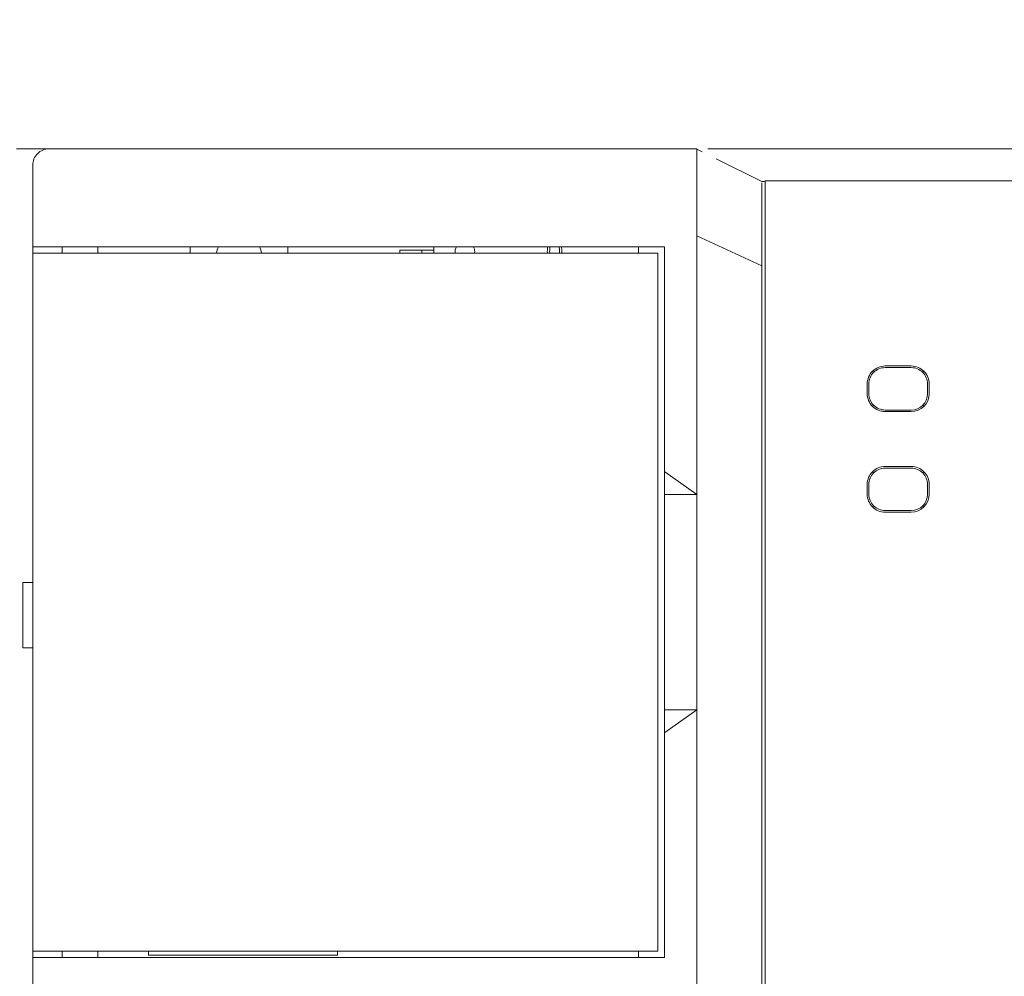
# Model space of a CAD drawing. Header units: millimetres. Extents: x -1114 to 1396, y -630 to 631.
# Tile 423 of 656: x 354 to 384, y -469 to -439. Entities that reach past the tile are written whole.
import ezdxf

# ---------------------------------------------------------------- set-up
doc = ezdxf.new("R2010")
doc.units = ezdxf.units.MM
doc.header["$MEASUREMENT"] = 0

msp = doc.modelspace()

# ---------------------------------------------------------------- linework, layer by layer
at = {"lineweight": 18}
for points, knots in [([(1038.9843, -629.7647), (1038.9843, -629.7647), (-1111.4882, -629.7647), (-1111.4882, -629.7647), (-1111.4882, -629.7647), (-1111.4882, -629.7647), (-1111.4882, 630.7883), (-1111.4882, 630.7883), (-1111.4882, 630.7883), (-1111.4882, 630.7883), (1038.9843, 630.7883), (1038.9843, 630.7883)], [0, 0, 0, 0, 0.3333333, 0.3333333, 0.3333333, 0.3333333, 0.6666667, 0.6666667, 0.6666667, 0.6666667, 1, 1, 1, 1]), ([(354.8203, -443.4076), (354.6877, -443.4076), (354.5605, -443.4603), (354.4667, -443.5541), (354.4667, -443.5541), (354.3729, -443.6479), (354.3203, -443.775), (354.3203, -443.9076)], [0, 0, 0, 0, 0.5, 0.5, 0.5, 0.5, 1, 1, 1, 1]), ([(374.694, -443.4076), (374.6898, -443.4076), (374.6892, -443.4214), (374.6896, -443.4485), (374.6896, -443.4485), (374.6899, -443.462), (374.6903, -443.4788), (374.6908, -443.499), (374.6908, -443.499), (374.6912, -443.5192), (374.6915, -443.5427), (374.6915, -443.5697), (374.6915, -443.5697), (374.6915, -443.5832), (374.6915, -443.5975), (374.6914, -443.6126), (374.6914, -443.6126), (374.6914, -443.6277), (374.6913, -443.6435), (374.6912, -443.66), (374.6912, -443.66), (374.6909, -443.6932), (374.6906, -443.7293), (374.6904, -443.7684), (374.6904, -443.7684), (374.6898, -443.8465), (374.6895, -443.9364), (374.6895, -444.0384), (374.6895, -444.0384), (374.6896, -444.0512), (374.6896, -444.0641), (374.6896, -444.0772), (374.6896, -444.0772), (374.6896, -444.0904), (374.6896, -444.1036), (374.6897, -444.117), (374.6897, -444.117), (374.6897, -444.1438), (374.6898, -444.1712), (374.6899, -444.1991), (374.6899, -444.1991), (374.6901, -444.255), (374.6903, -444.3131), (374.6906, -444.3735), (374.6906, -444.3735), (374.6911, -444.4943), (374.6915, -444.6241), (374.691, -444.7631), (374.691, -444.7631), (374.6909, -444.7978), (374.6907, -444.8332), (374.6906, -444.8689), (374.6906, -444.8689), (374.6904, -444.9045), (374.6903, -444.9405), (374.6902, -444.9769), (374.6902, -444.9769), (374.69, -445.0496), (374.6898, -445.1236), (374.6898, -445.199), (374.6898, -445.199), (374.6898, -445.3497), (374.6905, -445.5058), (374.6924, -445.6673)], [0, 0, 0, 0, 0.0625, 0.0625, 0.0625, 0.0625, 0.125, 0.125, 0.125, 0.125, 0.1875, 0.1875, 0.1875, 0.1875, 0.25, 0.25, 0.25, 0.25, 0.3125, 0.3125, 0.3125, 0.3125, 0.375, 0.375, 0.375, 0.375, 0.4375, 0.4375, 0.4375, 0.4375, 0.5, 0.5, 0.5, 0.5, 0.5625, 0.5625, 0.5625, 0.5625, 0.625, 0.625, 0.625, 0.625, 0.6875, 0.6875, 0.6875, 0.6875, 0.75, 0.75, 0.75, 0.75, 0.8125, 0.8125, 0.8125, 0.8125, 0.875, 0.875, 0.875, 0.875, 0.9375, 0.9375, 0.9375, 0.9375, 1, 1, 1, 1]), ([(375.0281, -443.4076), (375.074, -443.4076), (375.1245, -443.4076), (375.1797, -443.4076), (375.1797, -443.4076), (375.213, -443.4076), (375.248, -443.4076), (375.2844, -443.4076), (375.2844, -443.4076), (375.3208, -443.4076), (375.3586, -443.4076), (375.3978, -443.4076), (375.3978, -443.4076), (375.5545, -443.4076), (375.7332, -443.4076), (375.934, -443.4076), (375.934, -443.4076), (375.9842, -443.4076), (376.0358, -443.4076), (376.0888, -443.4076), (376.0888, -443.4076), (376.1418, -443.4076), (376.1958, -443.4076), (376.2506, -443.4076), (376.2506, -443.4076), (376.3604, -443.4076), (376.4738, -443.4076), (376.5909, -443.4076), (376.5909, -443.4076), (376.7079, -443.4076), (376.8286, -443.4076), (376.953, -443.4076), (376.953, -443.4076), (377.0151, -443.4076), (377.0782, -443.4076), (377.1423, -443.4076), (377.1423, -443.4076), (377.2064, -443.4076), (377.2715, -443.4076), (377.3369, -443.4076), (377.3369, -443.4076), (377.4677, -443.4076), (377.6, -443.4076), (377.7336, -443.4076), (377.7336, -443.4076), (377.8673, -443.4076), (378.0024, -443.4076), (378.1388, -443.4076), (378.1388, -443.4076), (378.1729, -443.4076), (378.2071, -443.4076), (378.2414, -443.4076), (378.2414, -443.4076), (378.2757, -443.4076), (378.3101, -443.4076), (378.3446, -443.4076), (378.3446, -443.4076), (378.4137, -443.4076), (378.4831, -443.4076), (378.5529, -443.4076), (378.5529, -443.4076), (378.6226, -443.4076), (378.6923, -443.4076), (378.7621, -443.4076), (378.7621, -443.4076), (378.8318, -443.4076), (378.9015, -443.4076), (378.9713, -443.4076), (378.9713, -443.4076), (379.041, -443.4076), (379.1108, -443.4076), (379.1805, -443.4076), (379.1805, -443.4076), (379.2502, -443.4076), (379.32, -443.4076), (379.3897, -443.4076), (379.3897, -443.4076), (379.5292, -443.4076), (379.6687, -443.4076), (379.8081, -443.4076), (379.8081, -443.4076), (382.0398, -443.4076), (384.2714, -443.4076), (386.503, -443.4076), (386.503, -443.4076), (390.9663, -443.4076), (395.4295, -443.4076), (399.8928, -443.4076)], [0, 0, 0, 0, 0.0454545, 0.0454545, 0.0454545, 0.0454545, 0.0909091, 0.0909091, 0.0909091, 0.0909091, 0.1363636, 0.1363636, 0.1363636, 0.1363636, 0.1818182, 0.1818182, 0.1818182, 0.1818182, 0.2272727, 0.2272727, 0.2272727, 0.2272727, 0.2727273, 0.2727273, 0.2727273, 0.2727273, 0.3181818, 0.3181818, 0.3181818, 0.3181818, 0.3636364, 0.3636364, 0.3636364, 0.3636364, 0.4090909, 0.4090909, 0.4090909, 0.4090909, 0.4545455, 0.4545455, 0.4545455, 0.4545455, 0.5, 0.5, 0.5, 0.5, 0.5454545, 0.5454545, 0.5454545, 0.5454545, 0.5909091, 0.5909091, 0.5909091, 0.5909091, 0.6363636, 0.6363636, 0.6363636, 0.6363636, 0.6818182, 0.6818182, 0.6818182, 0.6818182, 0.7272727, 0.7272727, 0.7272727, 0.7272727, 0.7727273, 0.7727273, 0.7727273, 0.7727273, 0.8181818, 0.8181818, 0.8181818, 0.8181818, 0.8636364, 0.8636364, 0.8636364, 0.8636364, 0.9090909, 0.9090909, 0.9090909, 0.9090909, 0.9545455, 0.9545455, 0.9545455, 0.9545455, 1, 1, 1, 1]), ([(376.69, -444.4065), (376.6904, -444.4061), (376.6909, -444.4057), (376.6922, -444.4056), (376.6922, -444.4056), (376.6937, -444.4054), (376.6963, -444.4056), (376.6997, -444.4059), (376.6997, -444.4059), (376.7062, -444.4064), (376.7157, -444.4075), (376.7283, -444.4085), (376.7283, -444.4085), (376.7421, -444.4096), (376.7597, -444.4106), (376.7809, -444.4111)], [0, 0, 0, 0, 0.25, 0.25, 0.25, 0.25, 0.5, 0.5, 0.5, 0.5, 0.75, 0.75, 0.75, 0.75, 1, 1, 1, 1]), ([(376.69, -444.4485), (376.69, -444.4745), (376.69, -444.5096), (376.69, -444.5541), (376.69, -444.5541), (376.69, -444.5764), (376.69, -444.601), (376.69, -444.628), (376.69, -444.628), (376.69, -444.6416), (376.69, -444.6557), (376.69, -444.6705), (376.69, -444.6705), (376.69, -444.6853), (376.69, -444.7007), (376.69, -444.7167), (376.69, -444.7167), (376.69, -444.7487), (376.69, -444.783), (376.69, -444.8195), (376.69, -444.8195), (376.69, -444.8377), (376.69, -444.8565), (376.69, -444.8759), (376.69, -444.8759), (376.69, -444.8952), (376.69, -444.9151), (376.69, -444.9354), (376.69, -444.9354), (376.69, -445.0167), (376.69, -445.1047), (376.69, -445.1992), (376.69, -445.1992), (376.69, -445.2465), (376.69, -445.2954), (376.69, -445.3459), (376.69, -445.3459), (376.69, -445.3712), (376.69, -445.3969), (376.69, -445.423), (376.69, -445.423), (376.69, -445.4491), (376.69, -445.4755), (376.69, -445.5021), (376.69, -445.5021), (376.69, -445.6085), (376.69, -445.7184), (376.69, -445.8319), (376.69, -445.8319), (376.69, -445.8887), (376.69, -445.9465), (376.69, -446.0052), (376.69, -446.0052), (376.69, -446.0345), (376.69, -446.0641), (376.69, -446.0938), (376.69, -446.0938), (376.69, -446.1235), (376.69, -446.1533), (376.69, -446.1831), (376.69, -446.1831), (376.69, -446.3022), (376.69, -446.4219), (376.69, -446.542)], [0, 0, 0, 0, 0.0625, 0.0625, 0.0625, 0.0625, 0.125, 0.125, 0.125, 0.125, 0.1875, 0.1875, 0.1875, 0.1875, 0.25, 0.25, 0.25, 0.25, 0.3125, 0.3125, 0.3125, 0.3125, 0.375, 0.375, 0.375, 0.375, 0.4375, 0.4375, 0.4375, 0.4375, 0.5, 0.5, 0.5, 0.5, 0.5625, 0.5625, 0.5625, 0.5625, 0.625, 0.625, 0.625, 0.625, 0.6875, 0.6875, 0.6875, 0.6875, 0.75, 0.75, 0.75, 0.75, 0.8125, 0.8125, 0.8125, 0.8125, 0.875, 0.875, 0.875, 0.875, 0.9375, 0.9375, 0.9375, 0.9375, 1, 1, 1, 1]), ([(374.6924, -445.6673), (374.6932, -445.7278), (374.6929, -445.7887), (374.6922, -445.8501), (374.6922, -445.8501), (374.6915, -445.9114), (374.6903, -445.9731), (374.6894, -446.0349), (374.6894, -446.0349), (374.6876, -446.1585), (374.6868, -446.2828), (374.6929, -446.4076)], [0, 0, 0, 0, 0.3333333, 0.3333333, 0.3333333, 0.3333333, 0.6666667, 0.6666667, 0.6666667, 0.6666667, 1, 1, 1, 1]), ([(370.47, -446.4063), (370.4748, -446.4486), (370.4771, -446.4987), (370.4771, -446.5576), (370.4771, -446.5576), (370.4771, -446.5751), (370.4769, -446.5918), (370.4765, -446.6078)], [0, 0, 0, 0, 0.5, 0.5, 0.5, 0.5, 1, 1, 1, 1]), ([(370.5479, -446.6078), (370.5484, -446.5915), (370.5486, -446.5747), (370.5486, -446.5576), (370.5486, -446.5576), (370.5486, -446.5031), (370.5463, -446.452), (370.5403, -446.4058)], [0, 0, 0, 0, 0.5, 0.5, 0.5, 0.5, 1, 1, 1, 1]), ([(374.69, -454.0026), (374.69, -452.7807), (374.69, -451.5587), (374.6899, -450.3368), (374.6899, -450.3368), (374.6898, -450.0313), (374.6898, -449.7258), (374.6898, -449.4204), (374.6898, -449.4204), (374.6898, -449.1149), (374.6899, -448.8094), (374.6902, -448.5039), (374.6902, -448.5039), (374.6903, -448.3512), (374.6905, -448.1984), (374.6905, -448.0457), (374.6905, -448.0457), (374.6904, -447.8929), (374.6902, -447.7402), (374.6898, -447.5875), (374.6898, -447.5875), (374.6889, -447.282), (374.6877, -446.9765), (374.6953, -446.671)], [0, 0, 0, 0, 0.1666667, 0.1666667, 0.1666667, 0.1666667, 0.3333333, 0.3333333, 0.3333333, 0.3333333, 0.5, 0.5, 0.5, 0.5, 0.6666667, 0.6666667, 0.6666667, 0.6666667, 0.8333333, 0.8333333, 0.8333333, 0.8333333, 1, 1, 1, 1]), ([(376.69, -446.542), (376.69, -446.7803), (376.69, -447.0196), (376.69, -447.257), (376.69, -447.257), (376.69, -447.257), (376.69, -447.2571), (376.69, -447.2571)], [0, 0, 0, 0, 0.5, 0.5, 0.5, 0.5, 1, 1, 1, 1]), ([(376.69, -447.2571), (376.69, -447.5086), (376.69, -447.7602), (376.69, -448.0118), (376.69, -448.0118), (376.69, -448.2633), (376.69, -448.5149), (376.69, -448.7665), (376.69, -448.7665), (376.69, -449.2696), (376.69, -449.7727), (376.69, -450.2759), (376.69, -450.2759), (376.69, -451.2822), (376.69, -452.2884), (376.69, -453.2947), (376.69, -453.2947), (376.69, -455.3073), (376.69, -457.3198), (376.69, -459.3324), (376.69, -459.3324), (376.69, -463.3575), (376.69, -467.3825), (376.69, -471.4076)], [0, 0, 0, 0, 0.1666667, 0.1666667, 0.1666667, 0.1666667, 0.3333333, 0.3333333, 0.3333333, 0.3333333, 0.5, 0.5, 0.5, 0.5, 0.6666667, 0.6666667, 0.6666667, 0.6666667, 0.8333333, 0.8333333, 0.8333333, 0.8333333, 1, 1, 1, 1]), ([(380.4687, -450.0654), (380.3229, -450.0654), (380.1829, -450.1234), (380.0798, -450.2265), (380.0798, -450.2265), (379.9766, -450.3297), (379.9187, -450.4696), (379.9187, -450.6155)], [0, 0, 0, 0, 0.5, 0.5, 0.5, 0.5, 1, 1, 1, 1]), ([(380.4687, -450.1155), (380.3361, -450.1155), (380.209, -450.1682), (380.1152, -450.2619), (380.1152, -450.2619), (380.0214, -450.3557), (379.9687, -450.4829), (379.9687, -450.6155)], [0, 0, 0, 0, 0.5, 0.5, 0.5, 0.5, 1, 1, 1, 1]), ([(381.8188, -450.6155), (381.8188, -450.4696), (381.7609, -450.3297), (381.6577, -450.2265), (381.6577, -450.2265), (381.5545, -450.1234), (381.4146, -450.0654), (381.2687, -450.0654)], [0, 0, 0, 0, 0.5, 0.5, 0.5, 0.5, 1, 1, 1, 1]), ([(381.7687, -450.6155), (381.7687, -450.4829), (381.7161, -450.3557), (381.6223, -450.2619), (381.6223, -450.2619), (381.5285, -450.1682), (381.4014, -450.1155), (381.2687, -450.1155)], [0, 0, 0, 0, 0.5, 0.5, 0.5, 0.5, 1, 1, 1, 1]), ([(379.9187, -450.9155), (379.9187, -451.0614), (379.9766, -451.2013), (380.0798, -451.3045), (380.0798, -451.3045), (380.1829, -451.4076), (380.3229, -451.4656), (380.4687, -451.4656)], [0, 0, 0, 0, 0.5, 0.5, 0.5, 0.5, 1, 1, 1, 1]), ([(379.9687, -450.9155), (379.9687, -451.0481), (380.0214, -451.1753), (380.1152, -451.2691), (380.1152, -451.2691), (380.209, -451.3628), (380.3361, -451.4155), (380.4687, -451.4155)], [0, 0, 0, 0, 0.5, 0.5, 0.5, 0.5, 1, 1, 1, 1]), ([(380.4687, -453.1479), (380.3229, -453.1479), (380.1829, -453.2059), (380.0798, -453.309), (380.0798, -453.309), (379.9766, -453.4122), (379.9187, -453.5521), (379.9187, -453.698)], [0, 0, 0, 0, 0.5, 0.5, 0.5, 0.5, 1, 1, 1, 1]), ([(380.4687, -453.198), (380.3361, -453.198), (380.209, -453.2507), (380.1152, -453.3444), (380.1152, -453.3444), (380.0214, -453.4382), (379.9687, -453.5654), (379.9687, -453.698)], [0, 0, 0, 0, 0.5, 0.5, 0.5, 0.5, 1, 1, 1, 1]), ([(381.8188, -453.698), (381.8188, -453.5521), (381.7609, -453.4122), (381.6577, -453.309), (381.6577, -453.309), (381.5545, -453.2059), (381.4146, -453.1479), (381.2687, -453.1479)], [0, 0, 0, 0, 0.5, 0.5, 0.5, 0.5, 1, 1, 1, 1]), ([(381.7687, -453.698), (381.7687, -453.5654), (381.7161, -453.4382), (381.6223, -453.3444), (381.6223, -453.3444), (381.5285, -453.2507), (381.4014, -453.198), (381.2687, -453.198)], [0, 0, 0, 0, 0.5, 0.5, 0.5, 0.5, 1, 1, 1, 1]), ([(374.6948, -454.0076), (374.6948, -455.395), (374.6948, -456.7824), (374.6948, -458.1698), (374.6948, -458.1698), (374.6948, -458.9824), (374.6948, -459.795), (374.6948, -460.6076)], [0, 0, 0, 0, 0.5, 0.5, 0.5, 0.5, 1, 1, 1, 1]), ([(379.9187, -453.998), (379.9187, -454.1439), (379.9766, -454.2838), (380.0798, -454.387), (380.0798, -454.387), (380.1829, -454.4901), (380.3229, -454.5481), (380.4687, -454.5481)], [0, 0, 0, 0, 0.5, 0.5, 0.5, 0.5, 1, 1, 1, 1]), ([(379.9687, -453.998), (379.9687, -454.1306), (380.0214, -454.2578), (380.1152, -454.3516), (380.1152, -454.3516), (380.209, -454.4453), (380.3361, -454.498), (380.4687, -454.498)], [0, 0, 0, 0, 0.5, 0.5, 0.5, 0.5, 1, 1, 1, 1])]:
    msp.add_open_spline(points, degree=3, knots=knots, dxfattribs=at)
for points in [[(353.8203, -443.4076), (353.8203, -443.4076), (354.8203, -443.4076), (354.8203, -443.4076)], [(354.8203, -443.4076), (354.8203, -443.4076), (374.6937, -443.4076), (374.6937, -443.4076)], [(354.8203, -443.4076), (354.8203, -443.4076), (374.694, -443.4076), (374.694, -443.4076)], [(374.8596, -443.4938), (374.8596, -443.4938), (374.6746, -443.4035), (374.6746, -443.4035)], [(354.3203, -446.4076), (354.3203, -446.4076), (354.3203, -443.9076), (354.3203, -443.9076)], [(375.2815, -443.7139), (375.2815, -443.7139), (376.69, -444.4114), (376.69, -444.4114)], [(376.79, -444.386), (376.79, -444.386), (432.9956, -444.386), (432.9956, -444.386)], [(376.79, -446.386), (376.79, -446.386), (376.79, -444.386), (376.79, -444.386)], [(432.9956, -444.386), (432.9956, -444.386), (376.79, -444.386), (376.79, -444.386)], [(374.6886, -446.0764), (374.6886, -446.0764), (376.69, -446.9924), (376.69, -446.9924)], [(376.79, -496.386), (376.79, -496.386), (376.79, -446.386), (376.79, -446.386)], [(354.3203, -446.4076), (354.3203, -446.4076), (354.3203, -446.6079), (354.3203, -446.6079)], [(354.3203, -446.6079), (354.3203, -446.6079), (354.3203, -446.4076), (354.3203, -446.4076)], [(354.3203, -446.4076), (354.3203, -446.4076), (354.8203, -446.4076), (354.8203, -446.4076)], [(354.3203, -446.6076), (354.3203, -446.6076), (354.3203, -468.0076), (354.3203, -468.0076)], [(354.3203, -446.6076), (354.3203, -446.6076), (354.8203, -446.6076), (354.8203, -446.6076)], [(354.3203, -468.0076), (354.3203, -468.0076), (354.3203, -446.6076), (354.3203, -446.6076)], [(354.8203, -446.4076), (354.8203, -446.4076), (373.6972, -446.4076), (373.6972, -446.4076)], [(373.4972, -446.6076), (373.4972, -446.6076), (354.8203, -446.6076), (354.8203, -446.6076)], [(355.2203, -446.4076), (355.2203, -446.4076), (355.2203, -446.6076), (355.2203, -446.6076)], [(355.2203, -446.6077), (355.2203, -446.6077), (355.2203, -446.4076), (355.2203, -446.4076)], [(356.3203, -446.6076), (356.3203, -446.6076), (356.3203, -446.4076), (356.3203, -446.4076)], [(359.1467, -446.4077), (359.1467, -446.4077), (359.1467, -446.6077), (359.1467, -446.6077)], [(360.0142, -446.4077), (359.9842, -446.4709), (359.9639, -446.5384), (359.9539, -446.6077)], [(361.3395, -446.6076), (361.3295, -446.5383), (361.3092, -446.4709), (361.2791, -446.4076)], [(362.1467, -446.4077), (362.1467, -446.4077), (362.1467, -446.6077), (362.1467, -446.6077)], [(365.5772, -446.5176), (365.5772, -446.5176), (366.1272, -446.5176), (366.1272, -446.5176)], [(365.5772, -446.5176), (365.5772, -446.5176), (365.5772, -446.6076), (365.5772, -446.6076)], [(366.1272, -446.5176), (366.1272, -446.5176), (366.2522, -446.5176), (366.2522, -446.5176)], [(366.2522, -446.6076), (366.2522, -446.6076), (366.2522, -446.5176), (366.2522, -446.5176)], [(366.2522, -446.5176), (366.2522, -446.5176), (366.6272, -446.5176), (366.6272, -446.5176)], [(366.2522, -446.5176), (366.2522, -446.5176), (366.2522, -446.6076), (366.2522, -446.6076)], [(366.6272, -446.6076), (366.6272, -446.6076), (366.6272, -446.4077), (366.6272, -446.4077)], [(367.3174, -446.4077), (367.2825, -446.4681), (367.2697, -446.5388), (367.2814, -446.6076)], [(367.8772, -446.5576), (367.8772, -446.505), (367.8633, -446.4532), (367.837, -446.4076)], [(367.873, -446.6077), (367.8758, -446.5911), (367.8772, -446.5744), (367.8772, -446.5576)], [(370.1141, -446.4058), (370.1081, -446.452), (370.1057, -446.5031), (370.1057, -446.5576)], [(370.1057, -446.5576), (370.1057, -446.5747), (370.106, -446.5915), (370.1065, -446.6079)], [(370.1772, -446.5576), (370.1772, -446.4987), (370.1795, -446.4485), (370.1844, -446.4062)], [(370.1779, -446.6078), (370.1774, -446.5918), (370.1772, -446.5751), (370.1772, -446.5576)], [(372.8972, -446.4076), (372.8972, -446.4076), (372.8972, -446.6079), (372.8972, -446.6079)], [(373.4972, -446.6076), (373.4972, -446.6076), (373.4972, -468.0076), (373.4972, -468.0076)], [(373.6972, -446.4076), (373.6972, -446.4076), (373.6972, -453.3076), (373.6972, -453.3076)], [(374.6953, -446.671), (374.6975, -446.5832), (374.6973, -446.4954), (374.6929, -446.4076)], [(380.0776, -450.2244), (380.0776, -450.2244), (380.1152, -450.2619), (380.1152, -450.2619)], [(380.4687, -450.0654), (380.4687, -450.0654), (381.2687, -450.0654), (381.2687, -450.0654)], [(381.2687, -450.1155), (381.2687, -450.1155), (380.4687, -450.1155), (380.4687, -450.1155)], [(381.6223, -450.2619), (381.6223, -450.2619), (381.6599, -450.2244), (381.6599, -450.2244)], [(379.9187, -450.6155), (379.9187, -450.6155), (379.9187, -450.9155), (379.9187, -450.9155)], [(379.9687, -450.6155), (379.9687, -450.6155), (379.9687, -450.9155), (379.9687, -450.9155)], [(381.7687, -450.9155), (381.7687, -450.9155), (381.7687, -450.6155), (381.7687, -450.6155)], [(381.8188, -450.6155), (381.8188, -450.6155), (381.8188, -450.9155), (381.8188, -450.9155)], [(381.2687, -451.4155), (381.5449, -451.4155), (381.7687, -451.1916), (381.7687, -450.9155)], [(381.2687, -451.4656), (381.5725, -451.4656), (381.8188, -451.2193), (381.8188, -450.9155)], [(380.0776, -451.3066), (380.0776, -451.3066), (380.1152, -451.2691), (380.1152, -451.2691)], [(380.4687, -451.4155), (380.4687, -451.4155), (381.2687, -451.4155), (381.2687, -451.4155)], [(380.4687, -451.4656), (380.4687, -451.4656), (381.2687, -451.4656), (381.2687, -451.4656)], [(381.6599, -451.3066), (381.6599, -451.3066), (381.6223, -451.2691), (381.6223, -451.2691)], [(373.6972, -454.0076), (373.6972, -454.0076), (373.6972, -453.3076), (373.6972, -453.3076)], [(373.6972, -453.3076), (373.6972, -453.3076), (373.7072, -453.3076), (373.7072, -453.3076)], [(373.7072, -453.3076), (373.7072, -453.3076), (374.69, -454.0026), (374.69, -454.0026)], [(380.1152, -453.3444), (380.1152, -453.3444), (380.0776, -453.3069), (380.0776, -453.3069)], [(380.4687, -453.1479), (380.4687, -453.1479), (381.2687, -453.1479), (381.2687, -453.1479)], [(380.4687, -453.198), (380.4687, -453.198), (381.2687, -453.198), (381.2687, -453.198)], [(381.6223, -453.3444), (381.6223, -453.3444), (381.6599, -453.3069), (381.6599, -453.3069)], [(379.9187, -453.698), (379.9187, -453.698), (379.9187, -453.998), (379.9187, -453.998)], [(379.9687, -453.998), (379.9687, -453.998), (379.9687, -453.698), (379.9687, -453.698)], [(381.7687, -453.698), (381.7687, -453.698), (381.7687, -453.998), (381.7687, -453.998)], [(381.8188, -453.698), (381.8188, -453.698), (381.8188, -453.998), (381.8188, -453.998)], [(373.6972, -460.6076), (373.6972, -460.6076), (373.6972, -454.0076), (373.6972, -454.0076)], [(374.6948, -454.0076), (374.6948, -454.0076), (373.6972, -454.0076), (373.6972, -454.0076)], [(374.69, -454.0026), (374.6916, -454.0043), (374.6932, -454.006), (374.6948, -454.0076)], [(381.2687, -454.5481), (381.5725, -454.5481), (381.8188, -454.3018), (381.8188, -453.998)], [(381.2687, -454.498), (381.5449, -454.498), (381.7687, -454.2741), (381.7687, -453.998)], [(380.1152, -454.3516), (380.1152, -454.3516), (380.0776, -454.3891), (380.0776, -454.3891)], [(381.2687, -454.498), (381.2687, -454.498), (380.4687, -454.498), (380.4687, -454.498)], [(380.4687, -454.5481), (380.4687, -454.5481), (381.2687, -454.5481), (381.2687, -454.5481)], [(381.6223, -454.3516), (381.6223, -454.3516), (381.6599, -454.3891), (381.6599, -454.3891)], [(354.0203, -456.7076), (354.0203, -456.7076), (354.0203, -458.7076), (354.0203, -458.7076)], [(354.2203, -456.7076), (354.2203, -456.7076), (354.0203, -456.7076), (354.0203, -456.7076)], [(354.3203, -456.7076), (354.3203, -456.7076), (354.2203, -456.7076), (354.2203, -456.7076)], [(354.2203, -458.7076), (354.2203, -458.7076), (354.0203, -458.7076), (354.0203, -458.7076)], [(354.3203, -458.7076), (354.3203, -458.7076), (354.2203, -458.7076), (354.2203, -458.7076)], [(373.6972, -461.3076), (373.6972, -461.3076), (373.6972, -460.6076), (373.6972, -460.6076)], [(373.6972, -460.6076), (373.6972, -460.6076), (374.6948, -460.6076), (374.6948, -460.6076)], [(374.69, -460.6127), (374.69, -460.6127), (373.7072, -461.3076), (373.7072, -461.3076)], [(374.6948, -460.6076), (374.6932, -460.6093), (374.6916, -460.611), (374.69, -460.6127)], [(374.69, -471.4076), (374.69, -467.8093), (374.69, -464.211), (374.69, -460.6127)], [(373.7072, -461.3076), (373.7072, -461.3076), (373.6972, -461.3076), (373.6972, -461.3076)], [(373.6972, -461.3076), (373.6972, -461.3076), (373.6972, -468.2076), (373.6972, -468.2076)], [(354.3203, -468.0074), (354.3203, -468.0074), (354.3203, -468.2076), (354.3203, -468.2076)], [(354.3203, -468.2076), (354.3203, -468.2076), (354.3203, -468.0074), (354.3203, -468.0074)], [(354.3203, -468.0076), (354.3203, -468.0076), (354.8203, -468.0076), (354.8203, -468.0076)], [(354.8203, -468.0076), (354.8203, -468.0076), (373.4972, -468.0076), (373.4972, -468.0076)], [(355.2203, -468.0076), (355.2203, -468.0076), (355.2203, -468.2076), (355.2203, -468.2076)], [(355.2203, -468.2076), (355.2203, -468.2076), (355.2203, -468.0076), (355.2203, -468.0076)], [(356.3203, -468.2076), (356.3203, -468.2076), (356.3203, -468.0076), (356.3203, -468.0076)], [(357.8672, -468.0075), (357.8672, -468.0075), (357.8672, -468.1326), (357.8672, -468.1326)], [(357.8672, -468.1326), (357.8672, -468.1326), (363.6672, -468.1326), (363.6672, -468.1326)], [(363.6672, -468.1326), (363.6672, -468.1326), (363.6672, -468.0075), (363.6672, -468.0075)], [(372.8972, -468.0074), (372.8972, -468.0074), (372.8972, -468.2076), (372.8972, -468.2076)], [(354.3203, -496.4076), (354.3203, -496.4076), (354.3203, -468.2076), (354.3203, -468.2076)], [(354.3203, -468.2076), (354.3203, -468.2076), (354.8203, -468.2076), (354.8203, -468.2076)], [(354.3203, -496.4076), (354.3203, -496.4076), (354.3203, -468.2076), (354.3203, -468.2076)], [(373.6972, -468.2076), (373.6972, -468.2076), (354.8203, -468.2076), (354.8203, -468.2076)]]:
    msp.add_open_spline(points, degree=3, dxfattribs=at)

doc.saveas('drawing.dxf')
